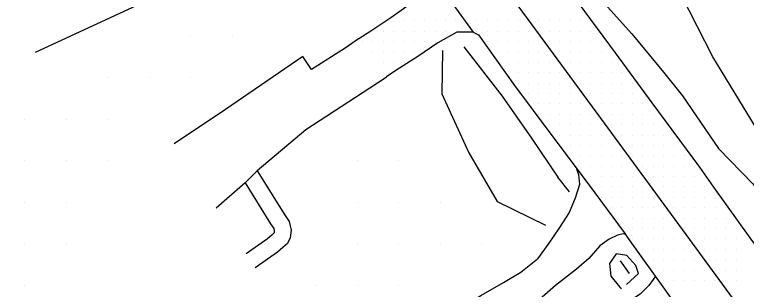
# Model space of a CAD drawing. Extents: x 1762120 to 1766775, y 709485 to 712965.
# Drawn here: x 1763447.4 to 1763623.7, y 712029.1 to 712095.2 of the extents above; entities that cross this region are included whole.
import ezdxf

# ---------------------------------------------------------------- set-up
doc = ezdxf.new("R2010")
doc.units = 0
for name, color, linetype in [('Exist DTM QL2 LIDAR Elevation Point', 7, 'Continuous'), ('Exist DTM Scan Elevation Point', 7, 'Continuous'), ('Exist Roads EOP', 7, 'Continuous'), ('Exist Roads EOP Other', 7, 'Continuous'), ('Exist Roads EOT', 7, 'Continuous'), ('PH Exist DTM Breakline', 7, 'Continuous')]:
    doc.layers.add(name, color=color, linetype=linetype)

msp = doc.modelspace()

# ---------------------------------------------------------------- linework, layer by layer
at = {"layer": 'Exist DTM QL2 LIDAR Elevation Point'}
for p, q in [((1763489.92, 712090.1), (1763489.92, 712090.1)), ((1763499.92, 712090.1), (1763499.92, 712090.1)), ((1763469.91, 712080.1), (1763469.91, 712080.1)), ((1763479.92, 712080.1), (1763479.92, 712080.1)), ((1763489.92, 712080.1), (1763489.92, 712080.1)), ((1763449.91, 712070.1), (1763449.91, 712070.1)), ((1763459.91, 712070.1), (1763459.91, 712070.1)), ((1763469.91, 712070.1), (1763469.91, 712070.1)), ((1763449.91, 712060.1), (1763449.91, 712060.1)), ((1763459.91, 712060.1), (1763459.91, 712060.1)), ((1763469.91, 712060.1), (1763469.91, 712060.1)), ((1763529.92, 712060.1), (1763529.92, 712060.1)), ((1763539.92, 712060.1), (1763539.92, 712060.1)), ((1763449.91, 712050.1), (1763449.91, 712050.1)), ((1763459.91, 712050.1), (1763459.91, 712050.1)), ((1763529.92, 712050.1), (1763529.92, 712050.1)), ((1763539.92, 712050.1), (1763539.92, 712050.1)), ((1763549.92, 712050.1), (1763549.92, 712050.1)), ((1763449.91, 712040.1), (1763449.91, 712040.1)), ((1763459.91, 712040.1), (1763459.91, 712040.1)), ((1763529.92, 712040.1), (1763529.92, 712040.1)), ((1763539.92, 712040.1), (1763539.92, 712040.1)), ((1763549.92, 712040.1), (1763549.92, 712040.1)), ((1763559.93, 712040.1), (1763559.93, 712040.1)), ((1763449.91, 712030.1), (1763449.91, 712030.1)), ((1763519.92, 712030.1), (1763519.92, 712030.1)), ((1763529.92, 712030.1), (1763529.92, 712030.1)), ((1763539.92, 712030.1), (1763539.92, 712030.1))]:
    msp.add_line(p, q, dxfattribs=at)
at = {"layer": 'Exist DTM Scan Elevation Point'}
for p, q in [((1763538.75, 712093.75), (1763538.75, 712093.75)), ((1763541.25, 712093.75), (1763541.25, 712093.75)), ((1763543.75, 712093.75), (1763543.75, 712093.75)), ((1763546.25, 712093.75), (1763546.25, 712093.75)), ((1763548.75, 712093.75), (1763548.75, 712093.75)), ((1763551.25, 712093.75), (1763551.25, 712093.75)), ((1763553.75, 712093.75), (1763553.75, 712093.75)), ((1763558.75, 712093.75), (1763558.75, 712093.75)), ((1763561.25, 712093.75), (1763561.25, 712093.75)), ((1763563.75, 712093.75), (1763563.75, 712093.75)), ((1763566.25, 712093.75), (1763566.25, 712093.75)), ((1763568.75, 712093.75), (1763568.75, 712093.75)), ((1763573.75, 712093.75), (1763573.75, 712093.75)), ((1763576.25, 712093.75), (1763576.25, 712093.75)), ((1763578.75, 712093.75), (1763578.75, 712093.75)), ((1763581.25, 712093.75), (1763581.25, 712093.75)), ((1763583.75, 712093.75), (1763583.75, 712093.75)), ((1763536.25, 712091.25), (1763536.25, 712091.25)), ((1763538.75, 712091.25), (1763538.75, 712091.25)), ((1763541.25, 712091.25), (1763541.25, 712091.25)), ((1763543.75, 712091.25), (1763543.75, 712091.25)), ((1763546.25, 712091.25), (1763546.25, 712091.25)), ((1763548.75, 712091.25), (1763548.75, 712091.25)), ((1763551.25, 712091.25), (1763551.25, 712091.25)), ((1763558.75, 712091.25), (1763558.75, 712091.25)), ((1763561.25, 712091.25), (1763561.25, 712091.25)), ((1763563.75, 712091.25), (1763563.75, 712091.25)), ((1763566.25, 712091.25), (1763566.25, 712091.25)), ((1763568.75, 712091.25), (1763568.75, 712091.25)), ((1763571.25, 712091.25), (1763571.25, 712091.25)), ((1763573.75, 712091.25), (1763573.75, 712091.25)), ((1763576.25, 712091.25), (1763576.25, 712091.25)), ((1763578.75, 712091.25), (1763578.75, 712091.25)), ((1763581.25, 712091.25), (1763581.25, 712091.25)), ((1763583.75, 712091.25), (1763583.75, 712091.25)), ((1763586.25, 712091.25), (1763586.25, 712091.25)), ((1763531.25, 712088.75), (1763531.25, 712088.75)), ((1763533.75, 712088.75), (1763533.75, 712088.75)), ((1763536.25, 712088.75), (1763536.25, 712088.75)), ((1763538.75, 712088.75), (1763538.75, 712088.75)), ((1763541.25, 712088.75), (1763541.25, 712088.75)), ((1763543.75, 712088.75), (1763543.75, 712088.75)), ((1763546.25, 712088.75), (1763546.25, 712088.75)), ((1763548.75, 712088.75), (1763548.75, 712088.75)), ((1763561.25, 712088.75), (1763561.25, 712088.75)), ((1763563.75, 712088.75), (1763563.75, 712088.75)), ((1763566.25, 712088.75), (1763566.25, 712088.75)), ((1763568.75, 712088.75), (1763568.75, 712088.75)), ((1763571.25, 712088.75), (1763571.25, 712088.75)), ((1763573.75, 712088.75), (1763573.75, 712088.75)), ((1763576.25, 712088.75), (1763576.25, 712088.75)), ((1763578.75, 712088.75), (1763578.75, 712088.75)), ((1763581.25, 712088.75), (1763581.25, 712088.75)), ((1763583.75, 712088.75), (1763583.75, 712088.75)), ((1763586.25, 712088.75), (1763586.25, 712088.75)), ((1763588.75, 712088.75), (1763588.75, 712088.75)), ((1763533.75, 712086.25), (1763533.75, 712086.25)), ((1763536.25, 712086.25), (1763536.25, 712086.25)), ((1763538.75, 712086.25), (1763538.75, 712086.25)), ((1763541.25, 712086.25), (1763541.25, 712086.25)), ((1763543.75, 712086.25), (1763543.75, 712086.25)), ((1763563.75, 712086.25), (1763563.75, 712086.25)), ((1763566.25, 712086.25), (1763566.25, 712086.25)), ((1763568.75, 712086.25), (1763568.75, 712086.25)), ((1763571.25, 712086.25), (1763571.25, 712086.25)), ((1763573.75, 712086.25), (1763573.75, 712086.25)), ((1763578.75, 712086.25), (1763578.75, 712086.25)), ((1763581.25, 712086.25), (1763581.25, 712086.25)), ((1763583.75, 712086.25), (1763583.75, 712086.25)), ((1763586.25, 712086.25), (1763586.25, 712086.25)), ((1763588.75, 712086.25), (1763588.75, 712086.25)), ((1763591.25, 712086.25), (1763591.25, 712086.25)), ((1763536.25, 712083.75), (1763536.25, 712083.75)), ((1763538.75, 712083.75), (1763538.75, 712083.75)), ((1763541.25, 712083.75), (1763541.25, 712083.75)), ((1763566.25, 712083.75), (1763566.25, 712083.75)), ((1763568.75, 712083.75), (1763568.75, 712083.75)), ((1763571.25, 712083.75), (1763571.25, 712083.75)), ((1763573.75, 712083.75), (1763573.75, 712083.75)), ((1763576.25, 712083.75), (1763576.25, 712083.75)), ((1763581.25, 712083.75), (1763581.25, 712083.75)), ((1763583.75, 712083.75), (1763583.75, 712083.75)), ((1763586.25, 712083.75), (1763586.25, 712083.75)), ((1763588.75, 712083.75), (1763588.75, 712083.75)), ((1763591.25, 712083.75), (1763591.25, 712083.75)), ((1763536.25, 712081.25), (1763536.25, 712081.25)), ((1763568.75, 712081.25), (1763568.75, 712081.25)), ((1763571.25, 712081.25), (1763571.25, 712081.25)), ((1763573.75, 712081.25), (1763573.75, 712081.25)), ((1763576.25, 712081.25), (1763576.25, 712081.25)), ((1763578.75, 712081.25), (1763578.75, 712081.25)), ((1763581.25, 712081.25), (1763581.25, 712081.25)), ((1763583.75, 712081.25), (1763583.75, 712081.25)), ((1763586.25, 712081.25), (1763586.25, 712081.25)), ((1763588.75, 712081.25), (1763588.75, 712081.25)), ((1763591.25, 712081.25), (1763591.25, 712081.25)), ((1763593.75, 712081.25), (1763593.75, 712081.25)), ((1763568.75, 712078.75), (1763568.75, 712078.75)), ((1763571.25, 712078.75), (1763571.25, 712078.75)), ((1763573.75, 712078.75), (1763573.75, 712078.75)), ((1763576.25, 712078.75), (1763576.25, 712078.75)), ((1763578.75, 712078.75), (1763578.75, 712078.75)), ((1763581.25, 712078.75), (1763581.25, 712078.75)), ((1763583.75, 712078.75), (1763583.75, 712078.75)), ((1763586.25, 712078.75), (1763586.25, 712078.75)), ((1763588.75, 712078.75), (1763588.75, 712078.75)), ((1763591.25, 712078.75), (1763591.25, 712078.75)), ((1763593.75, 712078.75), (1763593.75, 712078.75)), ((1763596.25, 712078.75), (1763596.25, 712078.75)), ((1763571.25, 712076.25), (1763571.25, 712076.25)), ((1763573.75, 712076.25), (1763573.75, 712076.25)), ((1763576.25, 712076.25), (1763576.25, 712076.25)), ((1763578.75, 712076.25), (1763578.75, 712076.25)), ((1763581.25, 712076.25), (1763581.25, 712076.25)), ((1763586.25, 712076.25), (1763586.25, 712076.25)), ((1763588.75, 712076.25), (1763588.75, 712076.25)), ((1763591.25, 712076.25), (1763591.25, 712076.25)), ((1763593.75, 712076.25), (1763593.75, 712076.25)), ((1763596.25, 712076.25), (1763596.25, 712076.25)), ((1763573.75, 712073.75), (1763573.75, 712073.75)), ((1763576.25, 712073.75), (1763576.25, 712073.75)), ((1763578.75, 712073.75), (1763578.75, 712073.75)), ((1763581.25, 712073.75), (1763581.25, 712073.75)), ((1763583.75, 712073.75), (1763583.75, 712073.75)), ((1763588.75, 712073.75), (1763588.75, 712073.75)), ((1763591.25, 712073.75), (1763591.25, 712073.75)), ((1763593.75, 712073.75), (1763593.75, 712073.75)), ((1763596.25, 712073.75), (1763596.25, 712073.75)), ((1763598.75, 712073.75), (1763598.75, 712073.75)), ((1763573.75, 712071.25), (1763573.75, 712071.25)), ((1763576.25, 712071.25), (1763576.25, 712071.25)), ((1763578.75, 712071.25), (1763578.75, 712071.25)), ((1763581.25, 712071.25), (1763581.25, 712071.25)), ((1763583.75, 712071.25), (1763583.75, 712071.25)), ((1763586.25, 712071.25), (1763586.25, 712071.25)), ((1763588.75, 712071.25), (1763588.75, 712071.25)), ((1763591.25, 712071.25), (1763591.25, 712071.25)), ((1763593.75, 712071.25), (1763593.75, 712071.25)), ((1763596.25, 712071.25), (1763596.25, 712071.25)), ((1763598.75, 712071.25), (1763598.75, 712071.25)), ((1763601.25, 712071.25), (1763601.25, 712071.25)), ((1763576.25, 712068.75), (1763576.25, 712068.75)), ((1763578.75, 712068.75), (1763578.75, 712068.75)), ((1763581.25, 712068.75), (1763581.25, 712068.75)), ((1763583.75, 712068.75), (1763583.75, 712068.75)), ((1763586.25, 712068.75), (1763586.25, 712068.75)), ((1763588.75, 712068.75), (1763588.75, 712068.75)), ((1763591.25, 712068.75), (1763591.25, 712068.75)), ((1763593.75, 712068.75), (1763593.75, 712068.75)), ((1763596.25, 712068.75), (1763596.25, 712068.75)), ((1763598.75, 712068.75), (1763598.75, 712068.75)), ((1763601.25, 712068.75), (1763601.25, 712068.75)), ((1763603.75, 712068.75), (1763603.75, 712068.75)), ((1763578.75, 712066.25), (1763578.75, 712066.25)), ((1763581.25, 712066.25), (1763581.25, 712066.25)), ((1763583.75, 712066.25), (1763583.75, 712066.25)), ((1763586.25, 712066.25), (1763586.25, 712066.25)), ((1763588.75, 712066.25), (1763588.75, 712066.25)), ((1763593.75, 712066.25), (1763593.75, 712066.25)), ((1763596.25, 712066.25), (1763596.25, 712066.25)), ((1763598.75, 712066.25), (1763598.75, 712066.25)), ((1763601.25, 712066.25), (1763601.25, 712066.25)), ((1763603.75, 712066.25), (1763603.75, 712066.25)), ((1763581.25, 712063.75), (1763581.25, 712063.75)), ((1763583.75, 712063.75), (1763583.75, 712063.75)), ((1763586.25, 712063.75), (1763586.25, 712063.75)), ((1763588.75, 712063.75), (1763588.75, 712063.75)), ((1763591.25, 712063.75), (1763591.25, 712063.75)), ((1763596.25, 712063.75), (1763596.25, 712063.75)), ((1763598.75, 712063.75), (1763598.75, 712063.75)), ((1763601.25, 712063.75), (1763601.25, 712063.75)), ((1763603.75, 712063.75), (1763603.75, 712063.75)), ((1763606.25, 712063.75), (1763606.25, 712063.75)), ((1763581.25, 712061.25), (1763581.25, 712061.25)), ((1763583.75, 712061.25), (1763583.75, 712061.25)), ((1763586.25, 712061.25), (1763586.25, 712061.25)), ((1763588.75, 712061.25), (1763588.75, 712061.25)), ((1763591.25, 712061.25), (1763591.25, 712061.25)), ((1763593.75, 712061.25), (1763593.75, 712061.25)), ((1763596.25, 712061.25), (1763596.25, 712061.25)), ((1763598.75, 712061.25), (1763598.75, 712061.25)), ((1763601.25, 712061.25), (1763601.25, 712061.25)), ((1763603.75, 712061.25), (1763603.75, 712061.25)), ((1763606.25, 712061.25), (1763606.25, 712061.25)), ((1763608.75, 712061.25), (1763608.75, 712061.25)), ((1763583.75, 712058.75), (1763583.75, 712058.75)), ((1763586.25, 712058.75), (1763586.25, 712058.75)), ((1763588.75, 712058.75), (1763588.75, 712058.75)), ((1763591.25, 712058.75), (1763591.25, 712058.75)), ((1763593.75, 712058.75), (1763593.75, 712058.75)), ((1763596.25, 712058.75), (1763596.25, 712058.75)), ((1763598.75, 712058.75), (1763598.75, 712058.75)), ((1763601.25, 712058.75), (1763601.25, 712058.75)), ((1763603.75, 712058.75), (1763603.75, 712058.75)), ((1763606.25, 712058.75), (1763606.25, 712058.75)), ((1763608.75, 712058.75), (1763608.75, 712058.75)), ((1763611.25, 712058.75), (1763611.25, 712058.75)), ((1763586.25, 712056.25), (1763586.25, 712056.25)), ((1763588.75, 712056.25), (1763588.75, 712056.25)), ((1763591.25, 712056.25), (1763591.25, 712056.25)), ((1763593.75, 712056.25), (1763593.75, 712056.25)), ((1763596.25, 712056.25), (1763596.25, 712056.25)), ((1763601.25, 712056.25), (1763601.25, 712056.25)), ((1763603.75, 712056.25), (1763603.75, 712056.25)), ((1763606.25, 712056.25), (1763606.25, 712056.25)), ((1763608.75, 712056.25), (1763608.75, 712056.25)), ((1763611.25, 712056.25), (1763611.25, 712056.25)), ((1763588.75, 712053.75), (1763588.75, 712053.75)), ((1763591.25, 712053.75), (1763591.25, 712053.75)), ((1763593.75, 712053.75), (1763593.75, 712053.75)), ((1763596.25, 712053.75), (1763596.25, 712053.75)), ((1763598.75, 712053.75), (1763598.75, 712053.75)), ((1763603.75, 712053.75), (1763603.75, 712053.75)), ((1763606.25, 712053.75), (1763606.25, 712053.75)), ((1763608.75, 712053.75), (1763608.75, 712053.75)), ((1763611.25, 712053.75), (1763611.25, 712053.75)), ((1763613.75, 712053.75), (1763613.75, 712053.75)), ((1763588.75, 712051.25), (1763588.75, 712051.25)), ((1763591.25, 712051.25), (1763591.25, 712051.25)), ((1763593.75, 712051.25), (1763593.75, 712051.25)), ((1763596.25, 712051.25), (1763596.25, 712051.25)), ((1763598.75, 712051.25), (1763598.75, 712051.25)), ((1763601.25, 712051.25), (1763601.25, 712051.25)), ((1763603.75, 712051.25), (1763603.75, 712051.25)), ((1763606.25, 712051.25), (1763606.25, 712051.25)), ((1763608.75, 712051.25), (1763608.75, 712051.25)), ((1763611.25, 712051.25), (1763611.25, 712051.25)), ((1763613.75, 712051.25), (1763613.75, 712051.25)), ((1763616.25, 712051.25), (1763616.25, 712051.25)), ((1763591.25, 712048.75), (1763591.25, 712048.75)), ((1763593.75, 712048.75), (1763593.75, 712048.75)), ((1763596.25, 712048.75), (1763596.25, 712048.75)), ((1763598.75, 712048.75), (1763598.75, 712048.75)), ((1763601.25, 712048.75), (1763601.25, 712048.75)), ((1763603.75, 712048.75), (1763603.75, 712048.75)), ((1763606.25, 712048.75), (1763606.25, 712048.75)), ((1763608.75, 712048.75), (1763608.75, 712048.75)), ((1763611.25, 712048.75), (1763611.25, 712048.75)), ((1763613.75, 712048.75), (1763613.75, 712048.75)), ((1763616.25, 712048.75), (1763616.25, 712048.75)), ((1763618.75, 712048.75), (1763618.75, 712048.75)), ((1763593.75, 712046.25), (1763593.75, 712046.25)), ((1763596.25, 712046.25), (1763596.25, 712046.25)), ((1763598.75, 712046.25), (1763598.75, 712046.25)), ((1763601.25, 712046.25), (1763601.25, 712046.25)), ((1763603.75, 712046.25), (1763603.75, 712046.25)), ((1763608.75, 712046.25), (1763608.75, 712046.25)), ((1763611.25, 712046.25), (1763611.25, 712046.25)), ((1763613.75, 712046.25), (1763613.75, 712046.25)), ((1763616.25, 712046.25), (1763616.25, 712046.25)), ((1763618.75, 712046.25), (1763618.75, 712046.25)), ((1763596.25, 712043.75), (1763596.25, 712043.75)), ((1763598.75, 712043.75), (1763598.75, 712043.75)), ((1763601.25, 712043.75), (1763601.25, 712043.75)), ((1763603.75, 712043.75), (1763603.75, 712043.75)), ((1763606.25, 712043.75), (1763606.25, 712043.75)), ((1763608.75, 712043.75), (1763608.75, 712043.75)), ((1763611.25, 712043.75), (1763611.25, 712043.75)), ((1763613.75, 712043.75), (1763613.75, 712043.75)), ((1763616.25, 712043.75), (1763616.25, 712043.75)), ((1763618.75, 712043.75), (1763618.75, 712043.75)), ((1763621.25, 712043.75), (1763621.25, 712043.75)), ((1763596.25, 712041.25), (1763596.25, 712041.25)), ((1763598.75, 712041.25), (1763598.75, 712041.25)), ((1763601.25, 712041.25), (1763601.25, 712041.25)), ((1763603.75, 712041.25), (1763603.75, 712041.25)), ((1763606.25, 712041.25), (1763606.25, 712041.25)), ((1763608.75, 712041.25), (1763608.75, 712041.25)), ((1763611.25, 712041.25), (1763611.25, 712041.25)), ((1763613.75, 712041.25), (1763613.75, 712041.25)), ((1763616.25, 712041.25), (1763616.25, 712041.25)), ((1763618.75, 712041.25), (1763618.75, 712041.25)), ((1763621.25, 712041.25), (1763621.25, 712041.25)), ((1763598.75, 712038.75), (1763598.75, 712038.75)), ((1763601.25, 712038.75), (1763601.25, 712038.75)), ((1763603.75, 712038.75), (1763603.75, 712038.75)), ((1763606.25, 712038.75), (1763606.25, 712038.75)), ((1763608.75, 712038.75), (1763608.75, 712038.75)), ((1763613.75, 712038.75), (1763613.75, 712038.75)), ((1763616.25, 712038.75), (1763616.25, 712038.75)), ((1763618.75, 712038.75), (1763618.75, 712038.75)), ((1763621.25, 712038.75), (1763621.25, 712038.75)), ((1763601.25, 712036.25), (1763601.25, 712036.25)), ((1763603.75, 712036.25), (1763603.75, 712036.25)), ((1763606.25, 712036.25), (1763606.25, 712036.25)), ((1763608.75, 712036.25), (1763608.75, 712036.25)), ((1763611.25, 712036.25), (1763611.25, 712036.25)), ((1763616.25, 712036.25), (1763616.25, 712036.25)), ((1763618.75, 712036.25), (1763618.75, 712036.25)), ((1763621.25, 712036.25), (1763621.25, 712036.25)), ((1763603.75, 712033.75), (1763603.75, 712033.75)), ((1763606.25, 712033.75), (1763606.25, 712033.75)), ((1763608.75, 712033.75), (1763608.75, 712033.75)), ((1763611.25, 712033.75), (1763611.25, 712033.75)), ((1763613.75, 712033.75), (1763613.75, 712033.75)), ((1763616.25, 712033.75), (1763616.25, 712033.75)), ((1763618.75, 712033.75), (1763618.75, 712033.75)), ((1763621.25, 712033.75), (1763621.25, 712033.75)), ((1763603.75, 712031.25), (1763603.75, 712031.25)), ((1763606.25, 712031.25), (1763606.25, 712031.25)), ((1763608.75, 712031.25), (1763608.75, 712031.25)), ((1763611.25, 712031.25), (1763611.25, 712031.25)), ((1763613.75, 712031.25), (1763613.75, 712031.25)), ((1763616.25, 712031.25), (1763616.25, 712031.25)), ((1763618.75, 712031.25), (1763618.75, 712031.25)), ((1763621.25, 712031.25), (1763621.25, 712031.25))]:
    msp.add_line(p, q, dxfattribs=at)
at = {"layer": 'Exist Roads EOP'}
for points in [[(1763441.02, 712251.17), (1763450.03, 712239.2), (1763458.81, 712227.06), (1763467.72, 712215.02), (1763476.54, 712202.92), (1763485.33, 712190.79), (1763494.1, 712178.65), (1763502.97, 712166.57), (1763511.91, 712154.55), (1763520.76, 712142.46), (1763529.6, 712130.37), (1763538.43, 712118.25), (1763547.44, 712106.28), (1763548.25, 712104.56), (1763548.34, 712103.92), (1763553.02, 712097.79), (1763557.89, 712091.04)], [(1763612.5, 712058.49), (1763601.03, 712073.96), (1763592.17, 712086.05), (1763583.26, 712098.1), (1763577.7, 712105.58)], [(1763557.89, 712091.04), (1763559.17, 712090.35), (1763567.89, 712078.16), (1763576.86, 712066.16), (1763585.85, 712054.17), (1763594.33, 712042.76), (1763595.29, 712041.37)], [(1763747.79, 711873.59), (1763737.7, 711887.01), (1763729.11, 711899.3), (1763715.58, 711917.63), (1763702.32, 711935.93), (1763693.48, 711948.05), (1763684.59, 711960.12), (1763669.29, 711981.36), (1763660.19, 711993.27), (1763651.23, 712005.28), (1763642.44, 712017.42), (1763633.55, 712029.49), (1763624.62, 712041.51), (1763615.86, 712053.66), (1763612.5, 712058.49)], [(1763595.29, 712041.37), (1763607.49, 712024.35), (1763616.55, 712012.42), (1763625.46, 712000.36), (1763634.3, 711988.27), (1763643.2, 711976.21), (1763651.97, 711964.05), (1763660.84, 711951.97), (1763669.7, 711939.87), (1763678.64, 711927.84), (1763687.52, 711915.76), (1763696.46, 711903.72), (1763705.31, 711891.61), (1763717.65, 711874.59), (1763723.49, 711866.66), (1763726.5, 711862.29), (1763727.49, 711860.22), (1763727.65, 711858.85), (1763727.52, 711858.18), (1763728.73, 711856.96)]]:
    msp.add_lwpolyline(points, dxfattribs=at)
at = {"layer": 'Exist Roads EOP Other'}
for points in [[(1763548.34, 712103.92), (1763546.77, 712101.61), (1763543.07, 712098.01), (1763538.11, 712094.49), (1763533.29, 712091.28), (1763530.34, 712089.37)], [(1763557.89, 712091.04), (1763553.99, 712091.04), (1763549.39, 712088.44), (1763544.59, 712085.12), (1763539.31, 712081.78), (1763537.01, 712080.27)]]:
    msp.add_lwpolyline(points, dxfattribs=at)
at = {"layer": 'Exist Roads EOT'}
msp.add_lwpolyline([(1763567.77, 712098.53), (1763588.56, 712070.29), (1763609.16, 712042.27), (1763632.35, 712010.63), (1763643.85, 711994.92), (1763653.6, 711981.68), (1763666.28, 711964.42), (1763694.36, 711926.12), (1763710.71, 711903.83), (1763724.54, 711885.03), (1763739.13, 711865.03)], dxfattribs=at)
at = {"layer": 'PH Exist DTM Breakline'}
for p, q in [((1763502.96, 712054.76), (1763505.9, 712057.6)), ((1763581.11, 712052.54), (1763578.27, 712056.09)), ((1763502.96, 712054.76), (1763496.02, 712048.6)), ((1763593.36, 712035.94), (1763595.5, 712032.89))]:
    msp.add_line(p, q, dxfattribs=at)
for points in [[(1763443.55, 712295.27), (1763456.47, 712281.3), (1763464.33, 712271.21), (1763471.77, 712261.18), (1763474.61, 712257.76), (1763477.09, 712251.14), (1763486.28, 712238.02), (1763503.71, 712214.18), (1763513.82, 712201.22), (1763523.63, 712186.42), (1763534.31, 712171.89), (1763543.97, 712157.72), (1763552.75, 712146.86), (1763557.07, 712141.58), (1763563.79, 712133.26), (1763569.07, 712125.32), (1763576.64, 712114.56), (1763585.94, 712101.97), (1763596.17, 712090.64), (1763603.78, 712081.37), (1763608.32, 712075.68)], [(1763628.15, 712064.49), (1763615.65, 712085.04), (1763606.19, 712103.73), (1763596.77, 712137.18), (1763583.41, 712158.25), (1763568.87, 712181.05), (1763559.6, 712201), (1763559.98, 712208.67), (1763571.44, 712227.82)], [(1763486.67, 712176.31), (1763485.27, 712165.73), (1763490.7, 712155.03), (1763497.54, 712145.12), (1763508.39, 712125.21), (1763494.17, 712113.71), (1763478.99, 712098.41), (1763452.35, 712086.12)], [(1763530.26, 712089.42), (1763527.04, 712087.17), (1763518.93, 712082.05), (1763516.85, 712085.16), (1763498.23, 712072.36), (1763485.83, 712064.09)], [(1763555.64, 712087.46), (1763564.91, 712075.6), (1763571.98, 712065.48), (1763578.27, 712056.09)], [(1763550.55, 712086.58), (1763550.36, 712076.15), (1763556.85, 712062), (1763563.71, 712050.26), (1763575.3, 712044.52)], [(1763537.05, 712080.15), (1763536.48, 712079.78), (1763517.62, 712067.49), (1763505.9, 712057.6)], [(1763608.32, 712075.68), (1763617, 712062.98), (1763625.27, 712054.48), (1763636.92, 712039.14), (1763644, 712030.95), (1763651.19, 712022.41), (1763656.8, 712013.93), (1763665.64, 712002.17), (1763673.13, 711991.78), (1763679.61, 711982.86), (1763685.09, 711975.15), (1763690.41, 711968.3)], [(1763505.9, 712057.6), (1763512.45, 712047.08), (1763513.61, 712045.41), (1763514.05, 712043.37), (1763513.84, 712041.52), (1763513.17, 712040.16), (1763512.08, 712039.14), (1763510.77, 712038.06), (1763505.42, 712034.3)], [(1763582.84, 712058.12), (1763583.28, 712056.73), (1763583.5, 712054.36), (1763582.46, 712051.08), (1763581.05, 712047.59), (1763578.59, 712043.71), (1763576.11, 712040.22), (1763573.39, 712036.42)], [(1763502.96, 712054.76), (1763509.11, 712044.87), (1763509.87, 712043.78), (1763510, 712043.17), (1763509.94, 712042.67), (1763509.9, 712042.58), (1763509.43, 712042.14), (1763508.35, 712041.24), (1763503.22, 712037.64)], [(1763594.6, 712042.33), (1763594.08, 712042.49), (1763592.68, 712042.1), (1763590.69, 712041.2), (1763588.43, 712039.56), (1763585.79, 712036.5), (1763582.82, 712033.93), (1763577.76, 712030.03)], [(1763594.82, 712030.26), (1763597.72, 712032.89), (1763597.09, 712034.87), (1763594.9, 712037.25), (1763592.37, 712037.67), (1763590.74, 712035.33), (1763591.08, 712032.3), (1763593.23, 712029.64), (1763593.69, 712029.31)], [(1763482.58, 711972.44), (1763501.23, 711986.19), (1763512.15, 711995.15), (1763528.65, 712007.35), (1763540.24, 712015.62), (1763550.36, 712021.83), (1763559.78, 712027.59), (1763565.24, 712030.77), (1763569.39, 712033.25), (1763573.39, 712036.42)], [(1763601.82, 712032.23), (1763601.27, 712031.46), (1763600.22, 712029.99), (1763598.12, 712027.91), (1763592.65, 712024.36), (1763587.81, 712020.62), (1763584.05, 712017.54)], [(1763577.76, 712030.03), (1763567.35, 712020.99), (1763561.23, 712015.69), (1763554.62, 712011.44), (1763548.31, 712006.78), (1763541.08, 712002.09), (1763535.89, 711998.81), (1763524.66, 711990.85), (1763515.58, 711984.15), (1763506.67, 711978.1), (1763498.88, 711972.65), (1763491.42, 711966.75)]]:
    msp.add_lwpolyline(points, dxfattribs=at)

doc.saveas('drawing.dxf')
